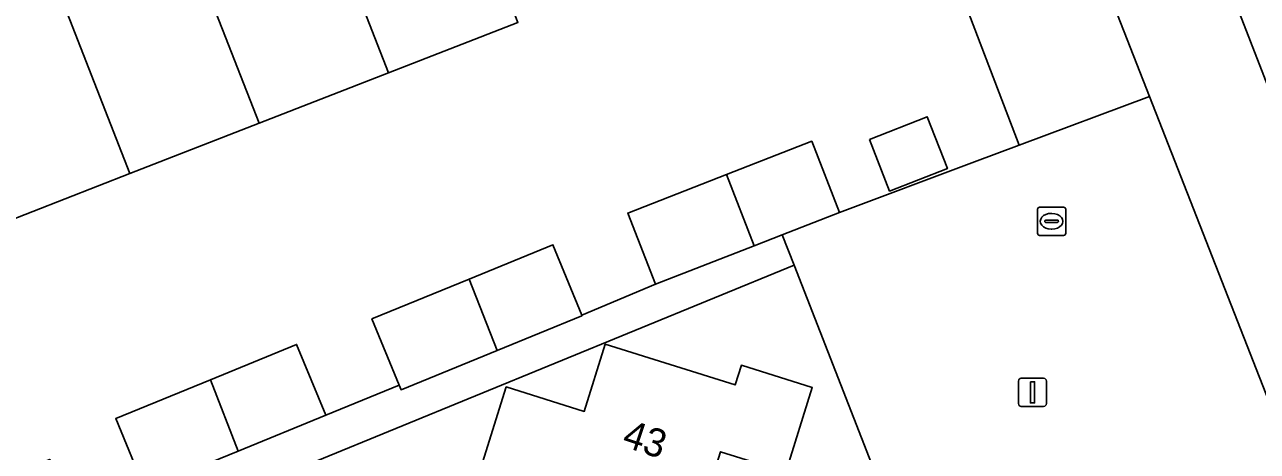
# Model space of a CAD drawing. Extents: x 159680 to 160786, y 387323 to 388340.
# Drawn here: x 159924.83 to 159968.51, y 387875.53 to 387890.66 of the extents above; entities that cross this region are included whole.
import ezdxf

# ---------------------------------------------------------------- set-up
doc = ezdxf.new("R2010")
doc.units = 0
for name, color, linetype in [('IMGEO_Erf', 7, 'Continuous'), ('IMGEO_Kolk', 7, 'Continuous'), ('IMGEO_Lichtmast', 7, 'Continuous'), ('IMGEO_Pand', 7, 'Continuous'), ('IMGEO_Pand_nummerreeks', 7, 'Continuous'), ('IMGEO_Rijbaan_lokaal_open', 7, 'Continuous'), ('IMGEO_Voetpad_open', 7, 'Continuous')]:
    doc.layers.add(name, color=color, linetype=linetype)

msp = doc.modelspace()

# ---------------------------------------------------------------- linework, layer by layer
at = {"layer": 'IMGEO_Erf'}
for points in [[(159979.998, 387909.684), (159982.307, 387903.684), (159984.574, 387897.795), (159986.027, 387894.02), (159989.57, 387895.361), (159990.372, 387893.241), (159986.841, 387891.905), (159989.107, 387886.016), (159991.374, 387880.126), (159993.64, 387874.237), (159995.906, 387868.349), (159998.192, 387862.41), (159992.546, 387860.204), (159988.172, 387858.447), (159981.544, 387855.874), (159979.217, 387861.869), (159976.934, 387867.751), (159974.65, 387873.635), (159972.366, 387879.518), (159970.083, 387885.4), (159967.799, 387891.283), (159965.516, 387897.165), (159963.189, 387903.159)], [(159954.764, 387886.592), (159956.809, 387887.392), (159957.527, 387885.555), (159955.482, 387884.755)]]:
    msp.add_lwpolyline(points, close=True, dxfattribs=at)
for points in [[(159956.937, 387907.914), (159964.689, 387888.113), (159977.619, 387855.089), (159977.657, 387854.991)], [(159934.466, 387879.319), (159935.496, 387876.805), (159938.1, 387877.872), (159937.136, 387880.225), (159940.581, 387881.637), (159943.547, 387882.852), (159944.571, 387880.352), (159947.186, 387881.453), (159946.2, 387883.975), (159949.695, 387885.342), (159952.719, 387886.524), (159953.705, 387884.002), (159958.49, 387885.793), (159960.074, 387886.386), (159952.533, 387906.128)], [(159942.309, 387890.74), (159937.726, 387888.952), (159933.142, 387887.163), (159928.559, 387885.375), (159923.975, 387883.586)], [(159966.687, 387844.688), (159952.097, 387882.134), (159929.514, 387872.862), (159951.443, 387817.344), (159972.219, 387825.439)], [(159892.901, 387880.003), (159898.601, 387865.422), (159899.864, 387862.192), (159905.08, 387864.255), (159903.804, 387867.48), (159908.42, 387869.306), (159910.925, 387870.297), (159912.201, 387867.072), (159915.371, 387868.371), (159914.471, 387870.567), (159917.938, 387871.987), (159920.882, 387873.193), (159921.847, 387870.838), (159923.374, 387871.449), (159922.396, 387873.923), (159925.719, 387875.237), (159926.549, 387873.138), (159929.086, 387874.179), (159928.055, 387876.692), (159931.411, 387878.067), (159934.466, 387879.319)], [(159940.162, 387872.287), (159941.893, 387877.811), (159944.66, 387876.944), (159945.406, 387879.326), (159950.011, 387877.884), (159950.229, 387878.58), (159952.739, 387877.793), (159951.798, 387874.79)]]:
    msp.add_lwpolyline(points, dxfattribs=at)
at = {"layer": 'IMGEO_Kolk'}
for p, q in [((159960.721, 387883.26), (159960.721, 387884.112)), ((159960.796, 387884.186), (159961.648, 387884.186)), ((159961.209, 387883.966), (159961.234, 387883.966)), ((159961.722, 387884.112), (159961.722, 387883.26)), ((159960.98, 387883.68), (159960.98, 387883.692)), ((159961.418, 387883.643), (159961.02, 387883.643)), ((159961.023, 387883.729), (159961.421, 387883.729)), ((159961.464, 387883.692), (159961.464, 387883.68)), ((159961.648, 387883.186), (159960.796, 387883.186)), ((159961.232, 387883.406), (159961.207, 387883.406))]:
    msp.add_line(p, q, dxfattribs=at)
for points in [[(159960.721, 387883.26), (159960.721, 387884.112)], [(159960.796, 387884.186), (159961.648, 387884.186)], [(159961.722, 387884.112), (159961.722, 387883.26)], [(159961.648, 387883.186), (159960.796, 387883.186)]]:
    msp.add_lwpolyline(points, dxfattribs=at)
for centre, radius, start, end in [((159960.798, 387884.11), 0.0765, 91.552, 178.448), ((159960.798, 387884.11), 0.0765, 91.552, 178.448), ((159961.646, 387884.11), 0.0765, 1.552, 88.448), ((159961.646, 387884.11), 0.0765, 1.552, 88.448), ((159961.02, 387883.689), 0.0403, 85.8775, 175.7526), ((159961.017, 387883.679), 0.0366, 178.938, 274.7102), ((159961.421, 387883.686), 0.043, 264.8664, 352.4533), ((159961.425, 387883.691), 0.0386, 1.7309, 96.639), ((159960.798, 387883.262), 0.0765, 181.552, 268.448), ((159960.798, 387883.262), 0.0765, 181.552, 268.448), ((159961.646, 387883.262), 0.0765, 271.552, 358.448), ((159961.646, 387883.262), 0.0765, 271.552, 358.448)]:
    msp.add_arc(centre, radius, start, end, dxfattribs=at)
for centre, major_axis, ratio, start_param, end_param in [((159961.208, 387883.686), (-0.387, 0.002), 0.722429, 4.712389, 7.853982), ((159961.233, 387883.686), (-0.39, 0.002), 0.717154, 1.570796, 4.712389)]:
    msp.add_ellipse(centre, major_axis=major_axis, ratio=ratio, start_param=start_param, end_param=end_param, dxfattribs=at)
at = {"layer": 'IMGEO_Lichtmast'}
for p, q in [((159960.048, 387877.22), (159960.048, 387878.02)), ((159960.048, 387878.02), (159960.048, 387877.22)), ((159960.148, 387878.12), (159960.938, 387878.12)), ((159960.938, 387878.12), (159960.148, 387878.12)), ((159961.038, 387878.02), (159961.038, 387877.22)), ((159961.038, 387877.22), (159961.038, 387878.02)), ((159960.938, 387877.12), (159960.148, 387877.12)), ((159960.148, 387877.12), (159960.938, 387877.12))]:
    msp.add_line(p, q, dxfattribs=at)
msp.add_lwpolyline([(159960.468, 387877.995), (159960.618, 387877.995), (159960.618, 387877.245), (159960.468, 387877.245), (159960.468, 387877.995)], dxfattribs=at)
for centre, start, end in [((159960.148, 387878.02), 90, 180), ((159960.148, 387878.02), 90, 180), ((159960.938, 387878.02), 0, 90), ((159960.938, 387878.02), 360, 90), ((159960.148, 387877.22), 180, 270), ((159960.148, 387877.22), 180, 270), ((159960.938, 387877.22), 270, 0), ((159960.938, 387877.22), 270, 0)]:
    msp.add_arc(centre, 0.1, start, end, dxfattribs=at)
at = {"layer": 'IMGEO_Pand'}
for points in [[(159937.726, 387888.952), (159942.309, 387890.74), (159938.907, 387899.458), (159938.668, 387899.365), (159938.483, 387899.839), (159934.139, 387898.144)], [(159934.139, 387898.144), (159932.5, 387897.505), (159932.699, 387896.996), (159929.754, 387895.846), (159933.142, 387887.163), (159937.726, 387888.952)], [(159975.393, 387891.429), (159979.795, 387893.147), (159981.124, 387889.742), (159986.841, 387891.905), (159986.027, 387894.02), (159984.574, 387897.795), (159978.873, 387895.599), (159974.482, 387893.908), (159967.799, 387891.283), (159970.083, 387885.4), (159976.704, 387888.069)], [(159928.559, 387885.375), (159933.142, 387887.163), (159929.754, 387895.846), (159929.495, 387895.745), (159929.299, 387896.248), (159927.864, 387895.688), (159928.049, 387895.215), (159925.159, 387894.087)], [(159925.159, 387894.087), (159924.934, 387893.999), (159924.759, 387894.447), (159923.229, 387893.851), (159923.406, 387893.399), (159920.577, 387892.295), (159923.975, 387883.586), (159928.559, 387885.375)], [(159954.764, 387886.592), (159955.482, 387884.755), (159957.527, 387885.555), (159956.809, 387887.392)], [(159953.705, 387884.002), (159952.719, 387886.524), (159949.695, 387885.342), (159950.679, 387882.819), (159951.678, 387883.209)], [(159949.695, 387885.342), (159946.2, 387883.975), (159947.186, 387881.453), (159950.679, 387882.819)], [(159943.547, 387882.852), (159940.581, 387881.637), (159941.568, 387879.106), (159944.577, 387880.338), (159944.571, 387880.352)], [(159940.581, 387881.637), (159937.136, 387880.225), (159938.1, 387877.872), (159938.166, 387877.711), (159941.568, 387879.106)], [(159935.496, 387876.805), (159934.466, 387879.319), (159931.411, 387878.067), (159932.399, 387875.536)], [(159944.687, 387870.061), (159947.503, 387869.179), (159947.615, 387869.539), (159949.483, 387875.514), (159951.798, 387874.79), (159952.739, 387877.793), (159950.229, 387878.58), (159950.011, 387877.884), (159945.406, 387879.326), (159944.66, 387876.944), (159941.893, 387877.811), (159940.162, 387872.287), (159940.044, 387871.909), (159939.932, 387871.551)], [(159928.055, 387876.692), (159929.086, 387874.179), (159932.399, 387875.536), (159931.411, 387878.067)]]:
    msp.add_lwpolyline(points, close=True, dxfattribs=at)
at = {"layer": 'IMGEO_Rijbaan_lokaal_open'}
msp.add_lwpolyline([(159952.533, 387906.128), (159960.074, 387886.386), (159964.689, 387888.113), (159956.937, 387907.914)], dxfattribs=at)
msp.add_lwpolyline([(159964.689, 387888.113), (159960.074, 387886.386), (159958.49, 387885.793), (159953.705, 387884.002), (159951.678, 387883.209), (159952.097, 387882.134), (159966.687, 387844.688), (159970.713, 387843.622), (159970.838, 387844.055), (159971.507, 387845.662), (159971.949, 387846.418), (159973.025, 387847.798), (159974.33, 387848.965), (159975.056, 387849.456), (159976.604, 387850.226), (159977.558, 387850.598), (159977.884, 387849.759), (159979.465, 387850.375), (159977.657, 387854.991), (159977.619, 387855.089)], close=True, dxfattribs=at)
at = {"layer": 'IMGEO_Voetpad_open'}
msp.add_lwpolyline([(159929.514, 387872.862), (159952.097, 387882.134), (159951.678, 387883.209), (159950.679, 387882.819), (159947.186, 387881.453), (159944.571, 387880.352), (159944.577, 387880.338), (159941.568, 387879.106), (159938.166, 387877.711), (159938.1, 387877.872), (159935.496, 387876.805), (159932.399, 387875.536), (159929.086, 387874.179)], dxfattribs=at)

# ---------------------------------------------------------------- texts
at = {"layer": 'IMGEO_Pand_nummerreeks'}
msp.add_text('43', height=1, rotation=341.6539, dxfattribs=at).set_placement((159945.956, 387875.722))

doc.saveas('drawing.dxf')
